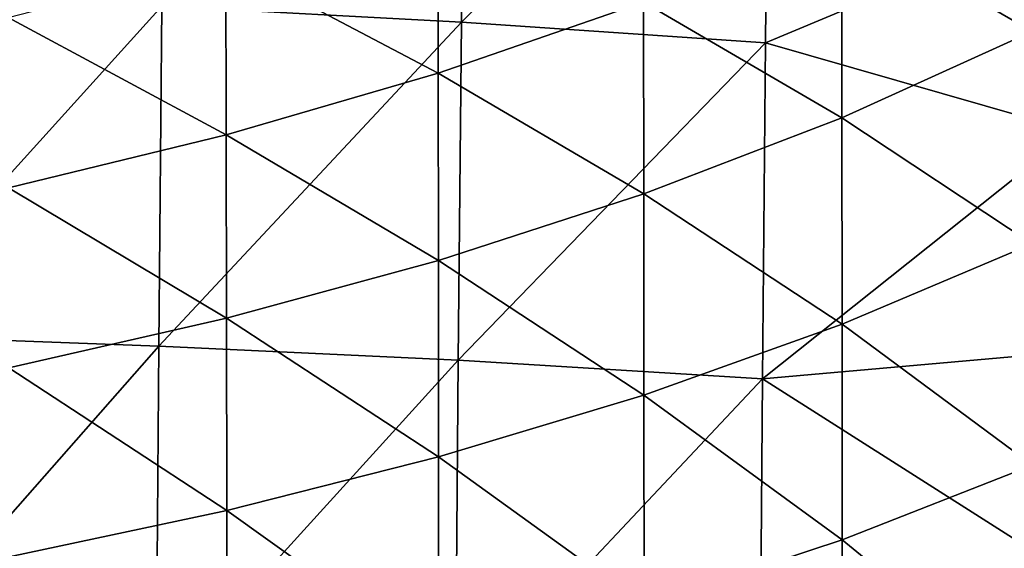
# Model space of a CAD drawing. Header units: metres. Extents: x -24 to 72, y -247 to 22.
# Tile 387 of 573: x 7 to 13, y -26 to -23. Entities that reach past the tile are written whole.
import ezdxf

# ---------------------------------------------------------------- set-up
doc = ezdxf.new("R2010")
doc.units = ezdxf.units.M
doc.layers.add('solid_509589_MEDIA_SW0001', color=7, linetype='CONTINUOUS')

msp = doc.modelspace()

# ---------------------------------------------------------------- linework, layer by layer
at = {"layer": 'solid_509589_MEDIA_SW0001'}
for points in [[(9.609071, -22.859728, 302.18869), (9.629505, -20.872766, 301.362396), (7.8117, -22.764238, 302.177948)], [(9.609071, -22.859728, 302.18869), (11.453532, -21.010189, 301.380737), (9.629505, -20.872766, 301.362396)], [(9.609071, -22.859728, 302.18869), (11.434247, -22.984159, 302.204468), (11.453532, -21.010189, 301.380737)], [(11.453532, -21.010189, 301.380737), (11.434247, -22.984159, 302.204468), (13.293288, -22.20546, 301.841339)], [(11.892976, -22.253696, 268.355896), (13.035339, -21.702147, 268.960968), (13.035638, -22.917089, 270.22641)], [(9.46881, -22.100916, 266.08844), (9.469966, -23.166636, 267.332977), (8.196327, -22.49404, 265.696106)], [(10.703082, -22.740543, 267.812531), (9.469966, -23.166636, 267.332977), (9.46881, -22.100916, 266.08844)], [(11.434247, -22.984159, 302.204468), (13.282807, -23.513926, 302.36908), (13.293288, -22.20546, 301.841339)], [(11.892976, -22.253696, 268.355896), (11.89364, -23.435089, 269.59317), (10.703082, -22.740543, 267.812531)], [(11.892976, -22.253696, 268.355896), (13.035638, -22.917089, 270.22641), (11.89364, -23.435089, 269.59317)], [(8.196327, -22.49404, 265.696106), (8.197785, -23.53669, 266.919586), (6.888906, -22.831657, 265.370148)], [(9.469966, -23.166636, 267.332977), (8.197785, -23.53669, 266.919586), (8.196327, -22.49404, 265.696106)], [(7.8117, -22.764238, 302.177948), (6.040765, -22.691305, 302.174255), (6.02519, -24.73988, 302.932892)], [(10.703082, -22.740543, 267.812531), (10.704133, -23.89126, 269.024475), (9.469966, -23.166636, 267.332977)], [(11.89364, -23.435089, 269.59317), (10.704133, -23.89126, 269.024475), (10.703082, -22.740543, 267.812531)], [(7.793851, -24.804335, 302.936066), (7.8117, -22.764238, 302.177948), (6.02519, -24.73988, 302.932892)], [(9.609071, -22.859728, 302.18869), (7.8117, -22.764238, 302.177948), (7.793851, -24.804335, 302.936066)], [(8.197785, -23.53669, 266.919586), (6.890531, -23.855198, 266.575317), (6.888906, -22.831657, 265.370148)], [(9.590442, -24.889214, 302.945129), (9.609071, -22.859728, 302.18869), (7.793851, -24.804335, 302.936066)], [(9.590442, -24.889214, 302.945129), (11.434247, -22.984159, 302.204468), (9.609071, -22.859728, 302.18869)], [(11.89364, -23.435089, 269.59317), (13.035638, -22.917089, 270.22641), (13.036083, -24.190199, 271.428619)], [(9.590442, -24.889214, 302.945129), (11.416509, -25.000675, 302.958405), (11.434247, -22.984159, 302.204468)], [(11.434247, -22.984159, 302.204468), (11.416509, -25.000675, 302.958405), (13.282807, -23.513926, 302.36908)], [(9.469966, -23.166636, 267.332977), (9.471367, -24.28993, 268.522339), (8.197785, -23.53669, 266.919586)], [(10.704133, -23.89126, 269.024475), (9.471367, -24.28993, 268.522339), (9.469966, -23.166636, 267.332977)], [(11.89364, -23.435089, 269.59317), (11.894528, -24.673578, 270.768982), (10.704133, -23.89126, 269.024475)], [(11.89364, -23.435089, 269.59317), (13.036083, -24.190199, 271.428619), (11.894528, -24.673578, 270.768982)], [(11.416509, -25.000675, 302.958405), (13.272854, -24.836906, 302.864624), (13.282807, -23.513926, 302.36908)], [(8.197785, -23.53669, 266.919586), (8.199438, -24.636211, 268.088959), (6.890531, -23.855198, 266.575317)], [(9.471367, -24.28993, 268.522339), (8.199438, -24.636211, 268.088959), (8.197785, -23.53669, 266.919586)], [(8.199438, -24.636211, 268.088959), (6.892285, -24.934969, 267.727264), (6.890531, -23.855198, 266.575317)], [(10.704133, -23.89126, 269.024475), (10.705426, -25.098219, 270.176483), (9.471367, -24.28993, 268.522339)], [(11.894528, -24.673578, 270.768982), (10.705426, -25.098219, 270.176483), (10.704133, -23.89126, 269.024475)], [(11.894528, -24.673578, 270.768982), (13.036083, -24.190199, 271.428619), (13.03667, -25.519041, 272.564087)], [(9.471367, -24.28993, 268.522339), (9.472981, -25.468775, 269.653046), (8.199438, -24.636211, 268.088959)], [(10.705426, -25.098219, 270.176483), (9.472981, -25.468775, 269.653046), (9.471367, -24.28993, 268.522339)], [(8.199438, -24.636211, 268.088959), (8.201245, -25.790686, 269.200836), (6.892285, -24.934969, 267.727264)], [(9.472981, -25.468775, 269.653046), (8.201245, -25.790686, 269.200836), (8.199438, -24.636211, 268.088959)], [(11.894528, -24.673578, 270.768982), (11.895629, -25.966867, 271.879761), (10.705426, -25.098219, 270.176483)], [(11.894528, -24.673578, 270.768982), (13.03667, -25.519041, 272.564087), (11.895629, -25.966867, 271.879761)], [(7.793851, -24.804335, 302.936066), (6.02519, -24.73988, 302.932892), (6.011493, -26.829771, 303.619751)], [(7.778023, -26.885941, 303.622406), (7.793851, -24.804335, 302.936066), (6.011493, -26.829771, 303.619751)], [(9.590442, -24.889214, 302.945129), (7.793851, -24.804335, 302.936066), (7.778023, -26.885941, 303.622406)], [(11.416509, -25.000675, 302.958405), (13.263446, -26.174469, 303.32785), (13.272854, -24.836906, 302.864624)], [(8.201245, -25.790686, 269.200836), (6.894127, -26.06913, 268.822632), (6.892285, -24.934969, 267.727264)], [(9.573755, -26.960371, 303.629852), (9.590442, -24.889214, 302.945129), (7.778023, -26.885941, 303.622406)], [(9.573755, -26.960371, 303.629852), (11.416509, -25.000675, 302.958405), (9.590442, -24.889214, 302.945129)], [(9.573755, -26.960371, 303.629852), (11.400433, -27.058908, 303.640747), (11.416509, -25.000675, 302.958405)], [(11.416509, -25.000675, 302.958405), (11.400433, -27.058908, 303.640747), (13.263446, -26.174469, 303.32785)], [(10.705426, -25.098219, 270.176483), (10.70694, -26.359262, 271.264984), (9.472981, -25.468775, 269.653046)], [(11.895629, -25.966867, 271.879761), (10.70694, -26.359262, 271.264984), (10.705426, -25.098219, 270.176483)], [(9.472981, -25.468775, 269.653046), (9.474777, -26.701138, 270.721649), (8.201245, -25.790686, 269.200836)], [(10.70694, -26.359262, 271.264984), (9.474777, -26.701138, 270.721649), (9.472981, -25.468775, 269.653046)], [(11.895629, -25.966867, 271.879761), (13.03667, -25.519041, 272.564087), (13.037394, -26.901184, 273.629242)], [(8.201245, -25.790686, 269.200836), (8.203169, -26.998192, 270.25177), (6.894127, -26.06913, 268.822632)], [(9.474777, -26.701138, 270.721649), (8.203169, -26.998192, 270.25177), (8.201245, -25.790686, 269.200836)], [(11.895629, -25.966867, 271.879761), (11.896928, -27.312666, 272.922058), (10.70694, -26.359262, 271.264984)], [(11.895629, -25.966867, 271.879761), (13.037394, -26.901184, 273.629242), (11.896928, -27.312666, 272.922058)]]:
    msp.add_3dface(points, dxfattribs=at)

doc.saveas('drawing.dxf')
